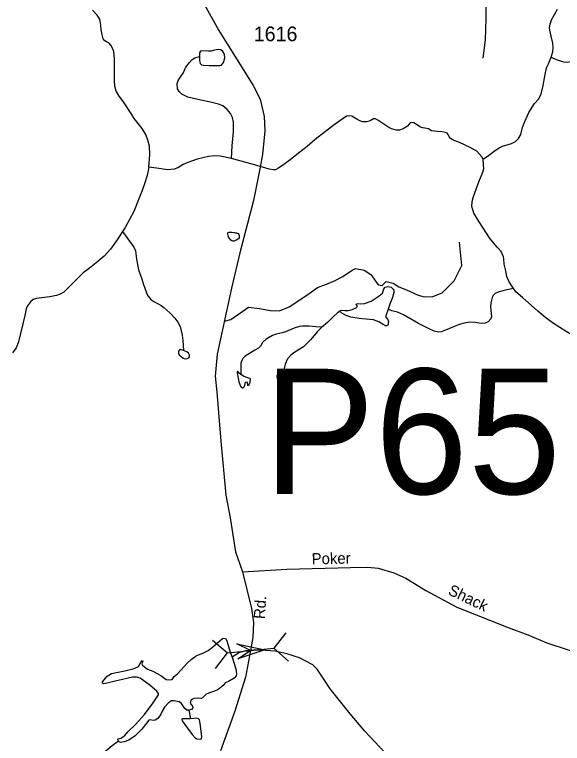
# Model space of a CAD drawing. Extents: x 2126262 to 2293712, y 749403 to 919119.
# Drawn here: x 2251899 to 2256567, y 840507 to 846714 of the extents above; entities that cross this region are included whole.
import ezdxf

# ---------------------------------------------------------------- set-up
doc = ezdxf.new("R2010")
doc.units = 0
for name, color, linetype in [('Exist Hydrographic Creek Single Shore', 7, 'Continuous'), ('Exist Hydrographic Misc Water Feature', 7, 'Continuous'), ('Exist Road Non-System Type 51', 7, 'Continuous'), ('Exist Road Non-System Type 51 Label', 7, 'Continuous'), ('Exist Road Secondary Structure Pipe CELL', 7, 'Continuous'), ('Exist Road Secondary Structure Pipe Number Label', 7, 'Continuous'), ('Exist Road Secondary Structure Standard Bridge Attributed CELL', 7, 'Continuous'), ('Exist Road Secondary Type 51 Attributed', 7, 'Continuous'), ('Exist Road Secondary Type 51 Label', 7, 'Continuous'), ('Exist Road Secondary Type 51 Number Label', 7, 'Continuous')]:
    doc.layers.add(name, color=color, linetype=linetype)

msp = doc.modelspace()

# ---------------------------------------------------------------- linework, layer by layer
at = {"layer": 'Exist Hydrographic Creek Single Shore'}
for points in [[(2253043.4, 845415.1), (2253050.8, 845521.6), (2253047.5, 845592.2), (2253037.8, 845635.6), (2253016, 845692.1), (2252984.6, 845743.2), (2252917.3, 845830.1), (2252896.6, 845862.6), (2252827.2, 845969.4), (2252791.3, 846018.3), (2252764.2, 846062.8), (2252753.3, 846103), (2252749, 846151.9), (2252751.2, 846218.2), (2252749.4, 846335.9), (2252744, 846398.9), (2252731, 846434.7), (2252719, 846454.3), (2252701.7, 846472.8), (2252682.1, 846481.4), (2252668, 846489), (2252655, 846508.6), (2252644.1, 846541.2), (2252636.5, 846582.5), (2252634.4, 846623.7), (2252624.6, 846674.2), (2252601.8, 846710.1), (2252563.8, 846750.3)], [(2255891.3, 845483.8), (2255879.9, 845503), (2255837.6, 845550.8), (2255781.1, 845581.2), (2255688.9, 845623.6), (2255631.3, 845647.5), (2255609.6, 845661.6), (2255602, 845673.6), (2255594.4, 845693.1), (2255584.7, 845705.1), (2255570.5, 845709.4), (2255539.1, 845715.9), (2255498.5, 845717.5), (2255475.7, 845719.7), (2255451.8, 845723), (2255425.7, 845739.3), (2255411.6, 845744.7), (2255376.9, 845749), (2255358.4, 845755.6), (2255302, 845791.4), (2255282.4, 845795.8), (2255269.4, 845791.4), (2255245.5, 845763.2), (2255210.8, 845741.4), (2255179.3, 845729.5), (2255154.3, 845730.6), (2255109.8, 845740.4), (2255088.1, 845751.2), (2255043.6, 845779.5), (2254992.6, 845814.2), (2254974.1, 845825.1), (2254957.9, 845826.2), (2254942.7, 845818.6), (2254920.9, 845805.5), (2254896, 845799), (2254866.7, 845801.2), (2254841.4, 845807.7), (2254814.2, 845822.9), (2254771.9, 845849), (2254749.1, 845852.2), (2254727.4, 845847.9), (2254668.8, 845808.8), (2254610.1, 845767.5), (2254549.4, 845717.5), (2254460.8, 845648.7), (2254391.3, 845590), (2254328.3, 845541.2), (2254236.1, 845467.3), (2254172, 845421.7), (2254140.5, 845403.2), (2254122.1, 845392.3), (2254103.6, 845391.3), (2254067.8, 845396.7), (2253963.6, 845427.1), (2253746.1, 845489)], [(2253746.1, 845489), (2253649.6, 845507.4), (2253606.2, 845510.6), (2253550.8, 845504.1), (2253455.3, 845481.3), (2253376.1, 845453.1), (2253334.4, 845436.8), (2253288.8, 845407.5), (2253259.5, 845396.6), (2253205.2, 845392.2), (2253108.6, 845405.3), (2253043.4, 845415.1)], [(2256150.4, 844381.9), (2256112.4, 844437.1), (2256093.9, 844483.8), (2256083.1, 844531.6), (2256069, 844589.2), (2256067.9, 844634.3), (2256065.7, 844651.6), (2256044, 844695.1), (2256011.4, 844732), (2255951.7, 844804.8), (2255857.6, 844947.8), (2255812, 845023.9), (2255794.7, 845078.2), (2255796.8, 845120.5), (2255808.8, 845165.1), (2255854.4, 845290.5), (2255888, 845372), (2255895.6, 845403.5), (2255894.5, 845432.8), (2255891.3, 845483.8)], [(2253043.4, 845415.1), (2253028.3, 845342.7), (2253008.7, 845280.8), (2252985.9, 845214.5), (2252958.1, 845145.6), (2252915.8, 845035.9), (2252840.9, 844901.2), (2252819.2, 844866.4)], [(2252819.2, 844866.4), (2252773.3, 844796.2), (2252715.7, 844717), (2252662.5, 844657.2), (2252594.1, 844599.7), (2252536.6, 844554), (2252483.9, 844513.3), (2252417.7, 844448.1), (2252375.4, 844405.8), (2252317.9, 844350.4), (2252288.5, 844331.9), (2252256, 844322.1), (2252198.4, 844311.3), (2252086.6, 844296.1), (2252058.4, 844287.4), (2252033.4, 844266.7), (2252009.6, 844234.2), (2251998.7, 844207), (2251985, 844150.1), (2251932.9, 843926.3), (2251911.2, 843876.4), (2251880.8, 843831.8)], [(2257033.6, 843927.1), (2256969.3, 843924.3), (2256945.5, 843930.9), (2256934.6, 843941.7), (2256922.7, 843975.4), (2256910.7, 843983), (2256899.9, 843983), (2256860.8, 843971), (2256846.7, 843973.2), (2256809.8, 843990.6), (2256797.8, 843988.4), (2256774, 843938.5), (2256754.4, 843929.8), (2256722.9, 843938.5), (2256697.5, 843951.2), (2256662.8, 843976.1), (2256599.8, 844015.2), (2256490.2, 844081.5), (2256424, 844131.5), (2256356.7, 844187.9), (2256226.4, 844304.8), (2256171, 844353.7), (2256156.9, 844368.9), (2256150.4, 844381.9)]]:
    msp.add_lwpolyline(points, dxfattribs=at)
at = {"layer": 'Exist Hydrographic Misc Water Feature'}
msp.add_line((2253384.1, 840788.9), (2253397.2, 840716.1), dxfattribs=at)
for points in [[(2256470.6, 846352), (2256484.6, 846397.6), (2256489, 846435.7), (2256484.6, 846470.4), (2256471.6, 846531.2), (2256458.6, 846582.3), (2256457.5, 846605.1), (2256461.8, 846633.3), (2256474.8, 846668.1), (2256524.8, 846759.7)], [(2256470.6, 846352), (2256513.6, 846330.8), (2256575.5, 846310.2), (2256604.8, 846308), (2256656.9, 846317.8), (2256714.4, 846339.5), (2256747, 846363.4), (2256803.4, 846419.9), (2256877.3, 846525.3), (2256929.4, 846589.3), (2256951.1, 846605.6), (2256985.8, 846619.8), (2257027.1, 846625.2), (2257109.6, 846627.4), (2257219.8, 846630.1), (2257255.6, 846635.5), (2257297.9, 846652.9), (2257342.4, 846683.3), (2257377.2, 846719.1)], [(2253746.1, 845489), (2253753.2, 845596), (2253764.1, 845714.4), (2253764.1, 845798), (2253755.4, 845836.1), (2253738, 845870.8), (2253710.9, 845905.6), (2253673.5, 845935.3), (2253637.7, 845951.6), (2253569.3, 845969), (2253485.7, 845985.3), (2253376.1, 846011.4), (2253324, 846035.3), (2253302.3, 846058.1), (2253288.1, 846082), (2253284.9, 846125.4), (2253295.7, 846159.1), (2253335.9, 846215.6), (2253358.7, 846266.6), (2253388, 846304.6), (2253413, 846330.7), (2253434.7, 846345.9), (2253475.9, 846356.8)], [(2255891.3, 845483.8), (2255937.9, 845514.5), (2255996.6, 845559), (2256028, 845579.7), (2256056.3, 845593.8), (2256133.3, 845616.6), (2256167, 845634), (2256192, 845658.9), (2256212.6, 845691.5), (2256226.7, 845752.4), (2256245.2, 845803.9), (2256281, 845878.9), (2256329.8, 845957.1), (2256364.6, 845997.3), (2256386, 846038.1), (2256403.3, 846108.7), (2256417.4, 846190.2), (2256431.5, 846259.7), (2256446.7, 846295.5), (2256470.6, 846352)], [(2252819.2, 844866.4), (2252840.9, 844835.5), (2252877.8, 844783.3), (2252914.7, 844733.4), (2252928.8, 844701.9), (2252933.2, 844679.1), (2252938.6, 844631.3), (2252948.4, 844571.5), (2252955.9, 844538.9), (2252983.1, 844462.9), (2252993.9, 844422.2), (2253025.4, 844336.4), (2253038.5, 844315.7), (2253059.1, 844288.6), (2253085.1, 844269), (2253147, 844235.4), (2253169.5, 844219.5), (2253222.7, 844173.9), (2253263.9, 844128.3), (2253288.9, 844094.6), (2253308.4, 844057.7), (2253319.3, 844020.7), (2253328, 843982.7), (2253333.4, 843937.1), (2253337.7, 843853.5)], [(2253749.2, 844862), (2253769.1, 844858.2), (2253779.1, 844856.2), (2253789.2, 844854.3), (2253795.1, 844852.3), (2253803.1, 844848.5), (2253809.1, 844840.5), (2253811.3, 844836.5), (2253813.4, 844826.5), (2253813.4, 844820.5), (2253811.3, 844812.5), (2253807.6, 844804.4), (2253801.7, 844800.4), (2253787.5, 844792.3), (2253773.6, 844786.2), (2253765.6, 844784.1), (2253757.6, 844784.1), (2253749.6, 844786), (2253741.6, 844792), (2253735.6, 844799.9), (2253729.7, 844805.8), (2253721.3, 844821.8), (2253717.4, 844831.7), (2253715.1, 844843.7), (2253715.1, 844853.7), (2253719, 844857.7), (2253727, 844861.8), (2253733.2, 844861.8), (2253739.1, 844861.9), (2253749.2, 844862)], [(2254673.4, 844187.9), (2254676.7, 844194.5), (2254682.1, 844196.6), (2254711.4, 844192.3), (2254740.7, 844193.4), (2254774.4, 844201), (2254808, 844216.2), (2254818.9, 844224.9), (2254820, 844231.4), (2254809.1, 844243.3), (2254813.4, 844249.9), (2254822.1, 844253.1), (2254850.4, 844250.9), (2254879.7, 844253.1), (2254938.3, 844273.8), (2255005.6, 844318.3), (2255034.9, 844341.1), (2255044.7, 844378), (2255057.7, 844392.1), (2255079.4, 844397.6), (2255106.5, 844391.1), (2255122.8, 844379.1), (2255129.3, 844368.2), (2255130.4, 844347.6), (2255118.5, 844304.2), (2255096.8, 844246.6), (2255083.3, 844204.2)], [(2256150.4, 844381.9), (2256078.1, 844367.2), (2256019.5, 844348.7), (2255994.5, 844337.8), (2255977.2, 844320.5), (2255967.4, 844303.1), (2255957.6, 844258.5), (2255953.3, 844228.1), (2255962, 844139.1), (2255957.6, 844121.7), (2255934.8, 844096.7), (2255908.8, 844085.8), (2255875.1, 844082.6), (2255823, 844090.2), (2255778.5, 844093.5), (2255730.7, 844086.9), (2255686.2, 844075), (2255557, 844019.6), (2255537.1, 844012), (2255511, 844009.8), (2255474.1, 844018.5), (2255426.3, 844039.1), (2255341.7, 844083.7), (2255212.5, 844156.4), (2255160.4, 844180.3), (2255113.7, 844191.2), (2255083.3, 844204.2)], [(2254673.4, 844187.9), (2254651.1, 844173.8), (2254609.9, 844136.9), (2254564.3, 844092.4), (2254517.6, 844052.2)], [(2255083.3, 844204.2), (2255062, 844148.8), (2255063.1, 844135.8), (2255079.4, 844117.3), (2255083.7, 844098.9), (2255079.4, 844069.6), (2255071.8, 844063), (2255059.9, 844063), (2255040.3, 844075), (2255002.3, 844096.7), (2254957.8, 844113), (2254895.9, 844120.6), (2254834.1, 844126), (2254764.6, 844135.8), (2254724.4, 844151), (2254686.4, 844171.7), (2254676.7, 844181.4), (2254673.4, 844187.9)], [(2254517.6, 844052.2), (2254466.6, 844054.3), (2254409.1, 844059.8), (2254355.9, 844060.9), (2254325.5, 844056.5), (2254279.9, 844043.5), (2254208.2, 844010.9), (2254178.9, 844002.2), (2254127.9, 843992.4), (2254095.4, 843980.5), (2254062.2, 843962), (2254039.4, 843946.8), (2254012.3, 843920.7), (2253992.8, 843890.3), (2253976.5, 843873), (2253945, 843854.5), (2253862.5, 843803.4), (2253844, 843786.1), (2253834.3, 843767.6), (2253827.8, 843743.7), (2253826.7, 843701.7), (2253827.8, 843649.5)], [(2254517.6, 844052.2), (2254476.5, 844011), (2254422.2, 843946.9), (2254386.4, 843910), (2254360.3, 843885), (2254322.3, 843862.2), (2254277.8, 843834), (2254252.9, 843814.4), (2254224.6, 843781.8), (2254204, 843737.3), (2254197.5, 843713.4), (2254187.7, 843660.2)], [(2252783.1, 840527.1), (2252777.7, 840536.9), (2252785.3, 840545.6), (2252803.8, 840551), (2252839.6, 840574.9), (2252864.5, 840605.3), (2252932.9, 840670.5), (2253006.8, 840754.2), (2253080.6, 840851.9), (2253126.2, 840921.4), (2253126.2, 840932.3), (2253109.9, 840950.8), (2253054.8, 841001.3), (2252967.9, 841061), (2252937.5, 841071.9), (2252903.8, 841071.9), (2252782.3, 841043.7), (2252659.6, 841015.4), (2252648.7, 841019.8), (2252648.7, 841030.6), (2252686.7, 841079.5), (2252725.8, 841101.2), (2252838.7, 841125.1), (2252919, 841144.7), (2252953.8, 841161), (2252969, 841186), (2252983.1, 841210.9), (2252988.5, 841212), (2252990.7, 841206.6), (2252984.2, 841184.9), (2252988.5, 841171.8), (2253032, 841140.3), (2253076.5, 841123), (2253143.8, 841086), (2253190.5, 841052.3), (2253221.9, 841049.1), (2253241.5, 841051.3), (2253258.9, 841075.2), (2253287.1, 841100.1), (2253369.6, 841189.2), (2253402.7, 841220.7), (2253446.1, 841252.2), (2253509.1, 841277.2), (2253549.3, 841298.9), (2253585.1, 841327.2), (2253669.8, 841401), (2253681.7, 841404.3), (2253695.8, 841398.9), (2253706.7, 841380.4), (2253734.9, 841283.7), (2253752.6, 841240.2)], [(2255050, 840432.1), (2254883.9, 840610.2), (2254758.4, 840757.3), (2254587.9, 840972.4), (2254540.1, 841044.6), (2254476.1, 841138.1), (2254439.8, 841175), (2254326.9, 841235.8), (2254218.4, 841269.5), (2254117.4, 841291.2), (2254001.2, 841299.9), (2253935, 841299.9), (2253909.4, 841297.6), (2253869.9, 841295.6), (2253815.6, 841280.4), (2253752.6, 841240.2)], [(2253752.6, 841240.2), (2253783.7, 841142.4), (2253789.1, 841098.9), (2253786.9, 841081.6), (2253769.5, 841062), (2253720.7, 841032.7), (2253693.5, 841021.8), (2253677.3, 840999), (2253633.8, 840966.4), (2253603.4, 840951.2), (2253558.9, 840937.1), (2253529.6, 840922.5), (2253501.4, 840895.4), (2253488.4, 840889.9), (2253454.7, 840893.2), (2253426.5, 840889.9), (2253404.8, 840876.9), (2253396.1, 840850.8), (2253400.4, 840841.1), (2253415.6, 840822.6), (2253416.7, 840809.6), (2253405.9, 840794.4), (2253384.1, 840788.9)], [(2253384.1, 840788.9), (2253366.1, 840791.1), (2253348.7, 840805.2), (2253320.5, 840847.6), (2253301, 840860.6), (2253258.6, 840870.4), (2253236.9, 840868.2), (2253209.8, 840853), (2253176.1, 840815), (2253155.5, 840782.4), (2253142.5, 840750.9), (2253119.7, 840719.4), (2253096.9, 840705.3), (2253078.4, 840702), (2253053.5, 840708.5), (2253041.5, 840704.2), (2253015.5, 840668.4), (2252984, 840629.2), (2252926.4, 840570.6), (2252871.1, 840534.7), (2252833.1, 840520.6), (2252801.6, 840515.2), (2252789.6, 840520.6), (2252783.1, 840527.1)], [(2252783.1, 840527.1), (2252731.2, 840487.4), (2252624.8, 840398.3), (2252591.2, 840361.4), (2252539.6, 840304.4), (2252476.6, 840217.5), (2252459.3, 840182.8), (2252446.2, 840131.7), (2252431, 840088.3), (2252414.8, 840060), (2252351.8, 839967.7), (2252326.8, 839935.7), (2252314.9, 839912.8), (2252313.8, 839891.1), (2252316, 839845.5), (2252330.1, 839786.8), (2252332.3, 839720.6), (2252327.9, 839684.7), (2252310.5, 839627.2), (2252291, 839587), (2252273.6, 839552.7), (2252197.6, 839425.7)]]:
    msp.add_lwpolyline(points, dxfattribs=at)
for points in [[(2253475.9, 846356.8), (2253474.9, 846325.3), (2253477, 846307.9), (2253481.4, 846295.9), (2253492.2, 846286.2), (2253507.4, 846282.9), (2253556.3, 846280.7), (2253646.4, 846279.6), (2253661.6, 846284), (2253677.9, 846304.6), (2253689.8, 846341.6), (2253687.6, 846376.3), (2253673.5, 846400.2), (2253655.1, 846413.2), (2253637.7, 846415.4), (2253602.9, 846410), (2253573.6, 846402.4), (2253550.8, 846401.3), (2253493.3, 846404.6), (2253483.5, 846401.3), (2253473.8, 846387.2)], [(2253337.7, 843853.5), (2253311.7, 843861.1), (2253305.2, 843860), (2253296.5, 843845.9), (2253295.4, 843829.6), (2253301.9, 843816.5), (2253314.9, 843804.6), (2253335.6, 843787.2), (2253348.6, 843782.9), (2253369.2, 843786.1), (2253384.4, 843790.5), (2253388.8, 843798.1), (2253388.8, 843814.4), (2253381.2, 843829.6), (2253366, 843840.4)], [(2253827.8, 843649.5), (2253811.5, 843659.3), (2253799.5, 843675.6), (2253797.4, 843675.6), (2253795.2, 843671.3), (2253796.3, 843661.5), (2253808.2, 843585.5), (2253823.4, 843548.5), (2253833.2, 843537.7), (2253841.9, 843534.4), (2253847.3, 843535.5), (2253854.9, 843544.2), (2253861.4, 843557.2), (2253866.8, 843583.3), (2253873.4, 843586.5), (2253882, 843584.4), (2253883.1, 843557.2), (2253887.5, 843555), (2253898.3, 843562.6), (2253904.8, 843583.3), (2253910.3, 843608.3), (2253905.9, 843614.8), (2253895.1, 843618), (2253869, 843626.7), (2253848.4, 843635.4)], [(2254187.7, 843660.2), (2254160.6, 843661.6), (2254148.6, 843660.5), (2254142.1, 843654), (2254132.4, 843634.4), (2254134.5, 843623.6), (2254153, 843607.3), (2254182.3, 843584.5), (2254193.2, 843583.4), (2254204, 843592.1), (2254240.9, 843632.3), (2254245.3, 843646.4), (2254238.7, 843655.1), (2254229, 843658.3)], [(2253397.2, 840716.1), (2253368.9, 840715.1), (2253327.7, 840715.1), (2253324.4, 840710.7), (2253327.7, 840699.9), (2253372.2, 840636.8), (2253412.4, 840582.5), (2253438.4, 840554.3), (2253452.5, 840546.7), (2253484, 840543.4), (2253491.6, 840546.7), (2253493.8, 840565.2), (2253480.8, 840674.9), (2253475.3, 840708.5), (2253466.6, 840716.1), (2253451.5, 840720.5)]]:
    msp.add_lwpolyline(points, close=True, dxfattribs=at)
at = {"layer": 'Exist Road Non-System Type 51'}
for points in [[(2255844.3, 847012.4), (2255867, 846933.5), (2255894.9, 846858.1), (2255914.4, 846777.1), (2255914.4, 846679.4), (2255908.8, 846497.9), (2255889.2, 846342.8)], [(2253686.5, 844102.3), (2253742.1, 844117.6), (2253834.1, 844181.8), (2253892.7, 844220.9), (2253984.8, 844209.7), (2254076.9, 844193), (2254155, 844190.2), (2254238.7, 844223.7), (2254397.7, 844329.8), (2254479, 844390), (2254555.7, 844416.5), (2254625.5, 844447.3), (2254696.6, 844483.6), (2254776.1, 844536.6), (2254802.6, 844552), (2254877.9, 844536.6), (2254933.8, 844498.9), (2254995.8, 844413.1), (2255032.1, 844407.5), (2255065.6, 844441), (2255125.6, 844425.6), (2255171.6, 844394.9), (2255238.6, 844369.8), (2255336.2, 844323.7), (2255389.2, 844309.7), (2255461.8, 844313.9), (2255542.7, 844344.6), (2255645.5, 844447.6), (2255709.6, 844577.5), (2255690.1, 844775.7)], [(2253839.6, 841967.5), (2254217.7, 841991.6), (2254761.8, 842005.6), (2254908.4, 842008.3), (2254997.7, 841999.9), (2255128.8, 841958.1), (2255232.1, 841913.4), (2255402.3, 841810), (2255665.9, 841666.2), (2256105.4, 841494.5), (2256272, 841432.1), (2256432.6, 841363.7), (2256813.3, 841238.7), (2256905.5, 841197.1), (2256990.2, 841131.2), (2257057.1, 841058.6), (2257128.6, 840994.8), (2257208.9, 840944.3), (2257293.6, 840922)]]:
    msp.add_lwpolyline(points, dxfattribs=at)
at = {"layer": 'Exist Road Secondary Structure Pipe CELL'}
for p, q in [((2254208.7, 841449.1), (2254106.8, 841317.4)), ((2253586, 841386.8), (2253712, 841277.9)), ((2253712, 841277.9), (2254106.8, 841317.4)), ((2254232.8, 841208.4), (2254106.8, 841317.4)), ((2253610.1, 841146.1), (2253712, 841277.9))]:
    msp.add_line(p, q, dxfattribs=at)
at = {"layer": 'Exist Road Secondary Structure Standard Bridge Attributed CELL'}
msp.add_lwpolyline([(2253792.2, 841353.7), (2254031.1, 841305), (2253799.9, 841227.8), (2253909.4, 841297.6)], close=True, dxfattribs=at)
at = {"layer": 'Exist Road Secondary Type 51 Attributed'}
for points in [[(2253513.3, 846803.3), (2253638.9, 846577.1), (2253931.5, 846109.1), (2253990.1, 845994.7), (2254026, 845845.3), (2254031.6, 845722.5), (2254012.1, 845521.4), (2253987.9, 845400.3)], [(2253987.9, 845400.3), (2253934, 845130.5), (2253816.8, 844685.1), (2253747.2, 844385.1), (2253625.5, 843821.8), (2253607.3, 843633.3), (2253621.3, 843499.2), (2253657.6, 843080.3), (2253699.4, 842621.7), (2253735.7, 842429), (2253780.3, 842138.6), (2253839.6, 841967.5), (2253916.3, 841656.1), (2253935.9, 841536.1), (2253930.3, 841407.6), (2253909.4, 841297.6), (2253866.1, 841071), (2253776.8, 840780.5), (2253654.2, 840443.8)]]:
    msp.add_lwpolyline(points, dxfattribs=at)

# ---------------------------------------------------------------- texts
at = {"layer": 'Exist Road Non-System Type 51 Label'}
for s, rotation, p in [('Poker', 1.18229, (2254431, 842031.5)), ('Shack', 334.40643, (2255585, 841779.1))]:
    msp.add_text(s, height=95, rotation=rotation, dxfattribs=at).set_placement(p)
at = {"layer": 'Exist Road Secondary Structure Pipe Number Label'}
msp.add_text('P65', height=1066.27, dxfattribs=at).set_placement((2254017.5, 842631.2))
at = {"layer": 'Exist Road Secondary Type 51 Label'}
msp.add_text('Rd.', height=95, rotation=85.91548, dxfattribs=at).set_placement((2254030.4, 841563.5))
at = {"layer": 'Exist Road Secondary Type 51 Number Label'}
msp.add_text('1616', height=125, dxfattribs=at).set_placement((2253936.9, 846486.9))

doc.saveas('drawing.dxf')
